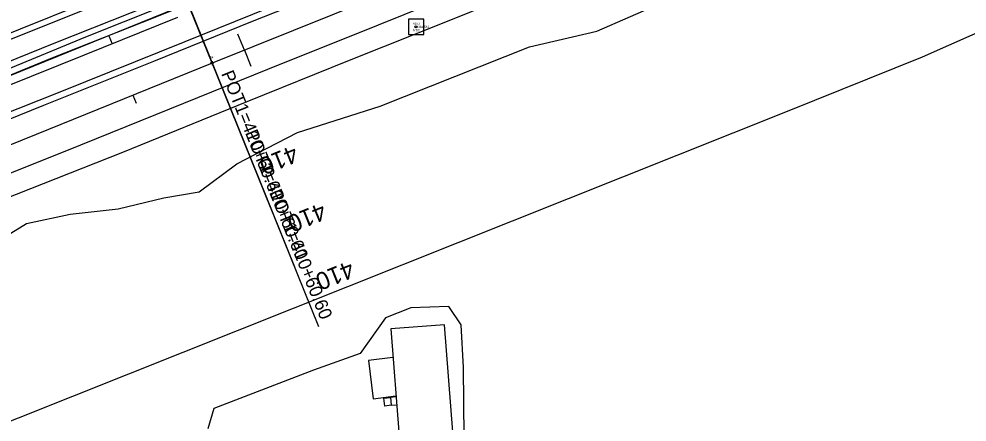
# Model space of a CAD drawing. Extents: x 1901471 to 1963503, y 756461 to 799997.
# Drawn here: x 1938474.1 to 1938911.2, y 776507.5 to 776693.3 of the extents above; entities that cross this region are included whole.
import ezdxf

# ---------------------------------------------------------------- set-up
doc = ezdxf.new("R2010")
doc.units = 0
for name, color, linetype in [('Default', 7, 'Continuous'), ('RD_EX_Bldg', 7, 'Continuous'), ('RD_EX_BldgApp', 7, 'Continuous'), ('RD_EX_DR_ErosCtrl', 7, 'Continuous'), ('RD_EX_Fence_Other', 7, 'Continuous'), ('RD_EX_H2O', 7, 'Continuous'), ('RD_EX_Road', 7, 'Continuous'), ('RD_EX_Road_txCode', 7, 'Continuous'), ('RD_EX_VEG', 7, 'Continuous'), ('RD_HC_Cl', 7, 'Continuous'), ('RD_HC_Data', 7, 'Continuous'), ('RD_HC_Data_Tic', 7, 'Continuous'), ('RD_HC_Survey', 7, 'Continuous'), ('RD_HC_TX_Sta50', 7, 'Continuous'), ('RD_HC_txCode', 7, 'Continuous'), ('RD_SMD_Locator', 7, 'Continuous')]:
    doc.layers.add(name, color=color, linetype=linetype)

msp = doc.modelspace()

# ---------------------------------------------------------------- linework, layer by layer
at = {"layer": 'Default'}
for p, q in [((1938564.04, 776672.89), (1938562.29, 776672.89)), ((1938563.17, 776673.77), (1938563.17, 776672.02))]:
    msp.add_line(p, q, dxfattribs=at)
at = {"layer": 'RD_EX_Bldg'}
msp.add_lwpolyline([(1938645.5, 776550.41), (1938649.34, 776501.08), (1938674.11, 776503.01), (1938670.27, 776552.34)], close=True, dxfattribs=at)
at = {"layer": 'RD_EX_BldgApp'}
for points in [[(1938646.52, 776537.25), (1938635.26, 776535.83)], [(1938635.26, 776535.83), (1938637.47, 776518.28), (1938647.9, 776519.59)], [(1938647.94, 776519.09), (1938645.35, 776518.81)], [(1938645.35, 776518.81), (1938645.75, 776515.23), (1938648.21, 776515.5)]]:
    msp.add_lwpolyline(points, dxfattribs=at)
msp.add_lwpolyline([(1938645.35, 776518.81), (1938645.75, 776515.23), (1938642.74, 776514.9), (1938642.35, 776518.47)], close=True, dxfattribs=at)
at = {"layer": 'RD_EX_DR_ErosCtrl'}
for points in [[(1938468.56, 776670.04), (1938505.02, 776685.1), (1938539.72, 776698.91)], [(1938547.28, 776693.95), (1938504.14, 776676.61), (1938467.96, 776661.93)]]:
    msp.add_lwpolyline(points, dxfattribs=at)
at = {"layer": 'RD_EX_Fence_Other'}
for points in [[(1938371.89, 776469.62), (1938473.9, 776509.49), (1938828.47, 776650.79), (1938890.66, 776675.76), (1938960.78, 776706.99), (1939045.13, 776749.18), (1939124.5, 776793.2), (1939199.28, 776837.93), (1939287.29, 776895.44), (1939375.36, 776957.21), (1939430.35, 777000.11), (1939500.72, 777057.4), (1939554.93, 777106.48), (1939618.62, 777166.25), (1939674.64, 777223.21), (1939718.34, 777271.16), (1939766.12, 777324.68), (1939815.76, 777383.6)], [(1938006.39, 776486.28), (1938073.78, 776513.52), (1938135.19, 776538.25), (1938206.03, 776567.51), (1938268.27, 776592.74), (1938327.05, 776616.1), (1938386.13, 776639.89), (1938445.57, 776663.96), (1938490.44, 776682.15), (1938534.92, 776699.83), (1938594.14, 776723.76), (1938641.11, 776742.44), (1938697.9, 776765.4), (1938771.51, 776794.98), (1938801.75, 776807.04), (1938830.55, 776819.74), (1938859.48, 776832.79), (1938888.98, 776846.37), (1938918.1, 776860.26)]]:
    msp.add_lwpolyline(points, dxfattribs=at)
at = {"layer": 'RD_EX_H2O'}
msp.add_lwpolyline([(1938906.25, 776847.47), (1938874.33, 776832.33), (1938844.48, 776819.09), (1938816.91, 776807.09), (1938791.87, 776796.65), (1938777.02, 776790.38), (1938725.74, 776769.82), (1938668.85, 776746.82), (1938624.79, 776729.59), (1938571.46, 776708.01), (1938530.96, 776691.65), (1938489.3, 776675.26), (1938437.93, 776654.15), (1938386.26, 776632.99), (1938340.39, 776614.64), (1938295.03, 776597.09), (1938248.24, 776577.85)], dxfattribs=at)
at = {"layer": 'RD_EX_Road'}
for points in [[(1938218.79, 776582.39), (1938267.33, 776602.04), (1938315.82, 776621.89), (1938367.63, 776642.5), (1938417.08, 776662.56), (1938464.16, 776681.48), (1938515.22, 776701.95), (1938564.75, 776721.81), (1938616.51, 776742.64), (1938671.43, 776764.69), (1938726.02, 776786.61), (1938767.37, 776802.96), (1938804.7, 776818.32), (1938825.73, 776827.4), (1938845.73, 776836.63), (1938864.76, 776845.32), (1938886.19, 776855.32), (1938907.31, 776865.23), (1938928.39, 776875.62)], [(1938225.91, 776588.35), (1938289.08, 776614.03), (1938345.28, 776636.68), (1938402.9, 776659.85), (1938460.54, 776683.07), (1938518.07, 776706.17), (1938578.97, 776730.86), (1938638.43, 776754.57), (1938703.51, 776780.64), (1938766.17, 776805.71), (1938782.21, 776812.23), (1938796.21, 776817.88), (1938813.77, 776825.54), (1938832.33, 776833.7), (1938850.04, 776841.81), (1938869.05, 776850.29), (1938883.93, 776857.33), (1938899.61, 776864.73), (1938914.9, 776872.08)], [(1938209.48, 776542), (1938254.11, 776560.17), (1938301.67, 776579.28), (1938345.74, 776597.08), (1938398.39, 776618.22), (1938445.73, 776637.48), (1938485.61, 776653.52), (1938536.37, 776673.87), (1938581.84, 776692.34), (1938629.74, 776711.39), (1938674.23, 776729.43), (1938724.07, 776749.41), (1938777.94, 776770.81), (1938808.93, 776783.63), (1938836.83, 776795.66), (1938851.15, 776802.01), (1938863.72, 776807.65), (1938876.86, 776813.71), (1938886.46, 776818.14), (1938897.38, 776823.15), (1938909.79, 776829.07), (1938922.88, 776835.46)], [(1938914.62, 776834.5), (1938891.01, 776823.35), (1938865.68, 776811.64), (1938837.91, 776799.22), (1938811.77, 776787.91), (1938776.86, 776773.5), (1938716.4, 776749.3), (1938659.42, 776726.42), (1938605.08, 776704.88), (1938550.56, 776682.71), (1938492.99, 776659.51), (1938443.74, 776640.04), (1938397.04, 776620.88), (1938345.92, 776600.35), (1938291.43, 776578.3), (1938238.86, 776556.91)], [(1938922.04, 776809.13), (1938900.16, 776798.83), (1938880.94, 776789.84), (1938857.37, 776779.24), (1938837.51, 776770.52), (1938815.16, 776761.02), (1938786.44, 776749.34), (1938734.82, 776728.77), (1938687, 776709.56), (1938639.75, 776690.49), (1938588.66, 776670), (1938543.53, 776651.78), (1938496.03, 776632.55), (1938457.11, 776616.97), (1938412.98, 776599.04), (1938373, 776583.04), (1938333.75, 776567.21), (1938295.05, 776551.57), (1938256.76, 776536.13), (1938218.71, 776520.66)], [(1938913.49, 776793.82), (1938889.36, 776782.45), (1938865.05, 776771.13), (1938840.57, 776760.8), (1938812.74, 776748.88), (1938789.6, 776739.5), (1938728.67, 776715.28), (1938673.8, 776693.08), (1938626.31, 776674.08), (1938579.21, 776655.04), (1938521.93, 776631.72), (1938467, 776610.06), (1938412.88, 776588.48), (1938365.19, 776569), (1938313.47, 776548.07), (1938261.24, 776526.62), (1938214.49, 776507.87)]]:
    msp.add_lwpolyline(points, dxfattribs=at)
at = {"layer": 'RD_EX_VEG'}
for points in [[(1938458.74, 776500.75), (1938446.76, 776525.53), (1938443.75, 776546.58), (1938445.44, 776560.61), (1938451.47, 776574.95), (1938462.3, 776589.61), (1938477.59, 776599.07), (1938497.82, 776603.35), (1938519.88, 776605.82), (1938540.9, 776610.89), (1938557.16, 776613.58), (1938574.53, 776626.57), (1938602.49, 776640.94), (1938640.72, 776653.06), (1938709.43, 776680.39), (1938740.57, 776687.6), (1938771.57, 776701.12), (1938789.16, 776706.41), (1938800.29, 776716.74), (1938832.35, 776730.22), (1938860.08, 776734.51), (1938891.18, 776751.85), (1938916.65, 776769.19)], [(1938679.36, 776500.48), (1938679.05, 776532.63), (1938678.04, 776552.25), (1938672.25, 776560.75), (1938654.85, 776560.14), (1938643.14, 776555.62), (1938631.5, 776539.04), (1938609.87, 776531.5), (1938564.02, 776513.78), (1938561.25, 776504.41)]]:
    msp.add_lwpolyline(points, dxfattribs=at)
at = {"layer": 'RD_HC_Cl'}
for p, q in [((1938784.61, 776762.42), (1938563.17, 776672.89)), ((1938552.08, 776700.34), (1929639.84, 773096.99)), ((1938563.17, 776672.89), (1929646.86, 773068.07))]:
    msp.add_line(p, q, dxfattribs=at)
at = {"layer": 'RD_HC_Data'}
for p, q in [((1938563.17, 776672.89), (1938510.48, 776803.21)), ((1938541.05, 776727.63), (1938590.11, 776606.27)), ((1938552.08, 776700.34), (1938601.14, 776578.99)), ((1938563.17, 776672.89), (1938612.23, 776551.54))]:
    msp.add_line(p, q, dxfattribs=at)
at = {"layer": 'RD_HC_Data_Tic'}
for p, q in [((1938515.55, 776685.58), (1938517.05, 776681.87)), ((1938578.09, 776678.92), (1938575.09, 776686.34)), ((1938578.09, 776678.92), (1938581.09, 776671.51)), ((1938526.64, 776658.13), (1938528.14, 776654.42))]:
    msp.add_line(p, q, dxfattribs=at)
at = {"layer": 'RD_HC_Survey'}
msp.add_lwpolyline([(1938660.74, 776693.17), (1938653.67, 776693.17), (1938653.67, 776686.1), (1938660.74, 776686.1)], close=True, dxfattribs=at)
msp.add_circle((1938657.21, 776689.63), 0.5, dxfattribs=at)
at = {"layer": 'RD_SMD_Locator'}
msp.add_circle((1938657.21, 776689.63), 0.001, dxfattribs=at)

# ---------------------------------------------------------------- texts
at = {"layer": 'Default'}
msp.add_text('541', height=1, dxfattribs=at).set_placement((1938562.27, 776675.09))
at = {"layer": 'RD_EX_Road_txCode'}
msp.add_text('381.540', height=1, dxfattribs=at).set_placement((1938658.21, 776689.13))
at = {"layer": 'RD_HC_Data'}
for rotation, p in [(292.0132, (1938567.26, 776668.11)), (292.0142, (1938578.29, 776640.83)), (292.0132, (1938589.39, 776613.38))]:
    msp.add_text('POT1=410+60.60', height=6, rotation=rotation, dxfattribs=at).set_placement(p)
at = {"layer": 'RD_HC_TX_Sta50'}
for rotation, p in [(202.0132, (1938600.79, 776635.29)), (202.0142, (1938613.75, 776608.78)), (202.0132, (1938626.66, 776582.07))]:
    msp.add_text('410', height=8, rotation=rotation, dxfattribs=at).set_placement(p)
at = {"layer": 'RD_HC_txCode'}
for s, p in [('8150', (1938655.82, 776690.63)), ('MSC', (1938655.89, 776687.63))]:
    msp.add_text(s, height=1, dxfattribs=at).set_placement(p)

doc.saveas('drawing.dxf')
